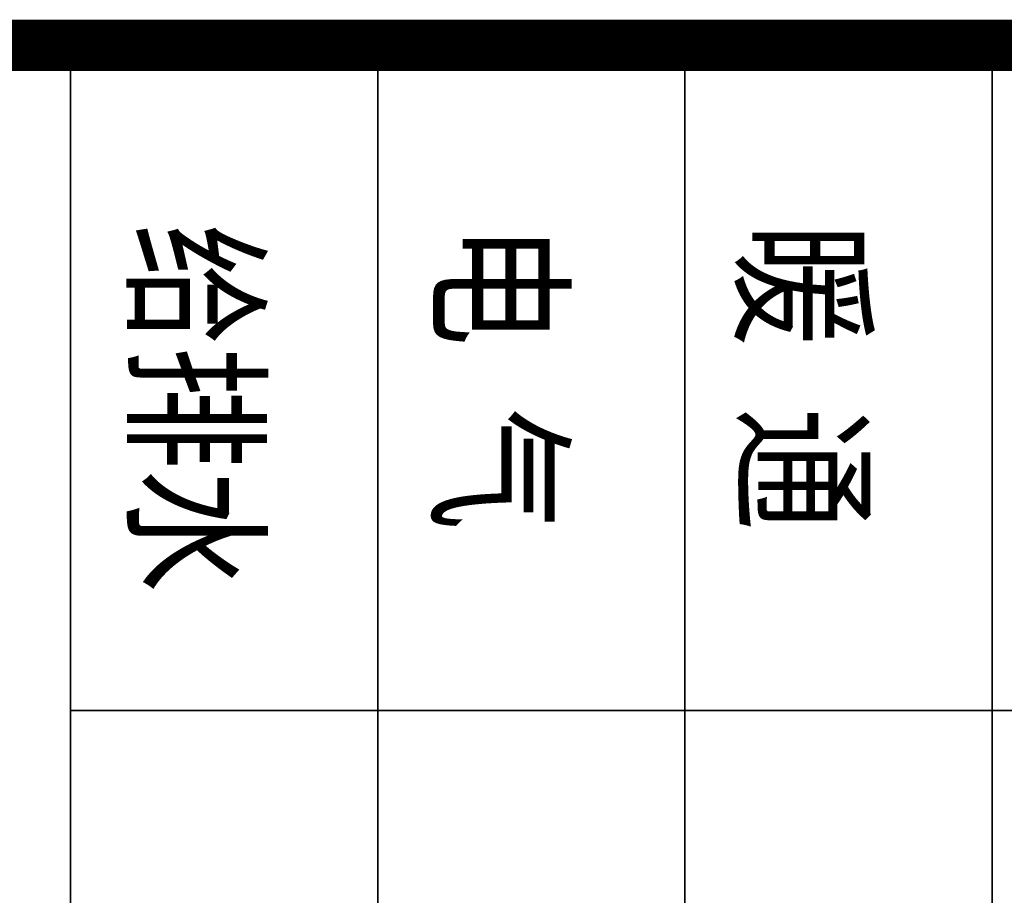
# Model space of a CAD drawing. Extents: x 797781 to 1255204, y 21234 to 1024248.
# Tile 972 of 1056: x 1151361 to 1152322, y 606683 to 607538. Entities that reach past the tile are written whole.
import ezdxf

# ---------------------------------------------------------------- set-up
doc = ezdxf.new("R2010")
doc.units = 0
doc.header["$LTSCALE"] = 1000
doc.header["$MEASUREMENT"] = 0
doc.layers.add('230303生产综合楼-平面图_t8$0$图框', color=4, linetype='Continuous', lineweight=35)
doc.layers.add('PUB_TITLE', color=4, linetype='Continuous')
doc.styles.add('230303生产综合楼-平面图_t8$0$-黑体', font='simhei.ttf', dxfattribs={"width": 0.8})

# ---------------------------------------------------------------- blocks, each defined once
blk = doc.blocks.new('230303生产综合楼-平面图_t8$0$图签')
at = {"layer": '230303生产综合楼-平面图_t8$0$图框', "linetype": 'Continuous'}
blk.add_line((-2700, 9500), (-2700, 14300), dxfattribs=at)
at = {"layer": '230303生产综合楼-平面图_t8$0$图框', "color": 4}
for p, q in [((-4000, 11300), (0, 11300)), ((-4000, 10700), (0, 10700)), ((-4000, 10100), (0, 10100)), ((-4000, 9500), (0, 9500))]:
    blk.add_line(p, q, dxfattribs=at)
at = {"layer": '230303生产综合楼-平面图_t8$0$图框', "style": '230303生产综合楼-平面图_t8$0$-黑体', "width": 0.8}
for s, p in [('暖 通', (-3651.9, 10821.1)), ('电 气', (-3651.9, 10227.1)), ('给排水', (-3651.9, 9634.1))]:
    blk.add_text(s, height=220, dxfattribs=at).set_placement(p)

msp = doc.modelspace()

# ---------------------------------------------------------------- linework, layer by layer
at = {"layer": 'PUB_TITLE', "const_width": 50}
msp.add_lwpolyline([(1146659.42, 607513.08), (1175359.42, 607513.08)], dxfattribs=at)

# ---------------------------------------------------------------- block references
at = {"xscale": 0.5, "yscale": 0.5, "zscale": 0.5, "rotation": 270}
msp.add_blockref('230303生产综合楼-平面图_t8$0$图签', (1146660.44, 605513.08), dxfattribs=at)

doc.saveas('drawing.dxf')
